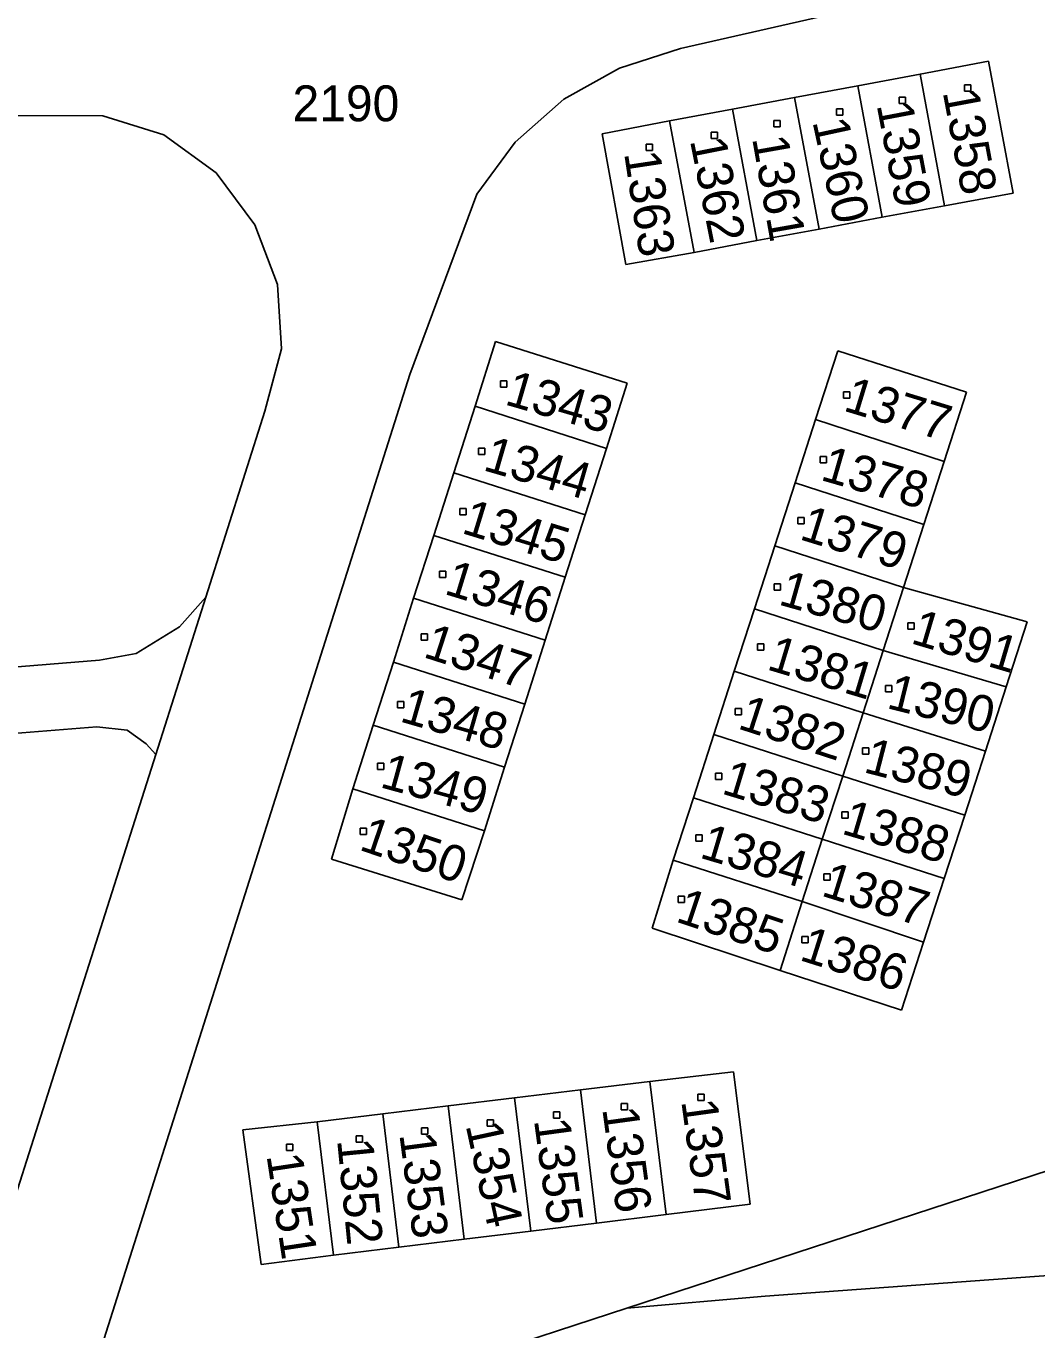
# Model space of a CAD drawing. Extents: x -795483 to -789093, y -1112258 to -1108741.
# Drawn here: x -791184.2 to -791136.3, y -1110205.1 to -1110143.3 of the extents above; entities that cross this region are included whole.
import ezdxf

# ---------------------------------------------------------------- set-up
doc = ezdxf.new("R2010")
doc.units = 0
for name, color, linetype in [('Vrstva 1', 7, 'Continuous'), ('Vrstva 14', 7, 'Continuous'), ('Vrstva 15', 7, 'Continuous'), ('Vrstva 2', 7, 'Continuous'), ('Vrstva 25', 7, 'Continuous')]:
    doc.layers.add(name, color=color, linetype=linetype)

msp = doc.modelspace()

# ---------------------------------------------------------------- linework, layer by layer
at = {"layer": 'Vrstva 1'}
for p, q in [((-791141.94, -1110141.8), (-791153.23, -1110144.38)), ((-791153.23, -1110144.38), (-791156.13, -1110145.31)), ((-791141.88, -1110145.59), (-791138.64, -1110144.98)), ((-791138.64, -1110144.98), (-791137.48, -1110151.22)), ((-791156.13, -1110145.31), (-791158.76, -1110146.77)), ((-791144.84, -1110146.14), (-791141.88, -1110145.59)), ((-791141.88, -1110145.59), (-791140.72, -1110151.82)), ((-791147.83, -1110146.7), (-791144.84, -1110146.14)), ((-791144.84, -1110146.14), (-791143.68, -1110152.37)), ((-791158.76, -1110146.77), (-791161.07, -1110148.81)), ((-791150.78, -1110147.25), (-791147.83, -1110146.7)), ((-791147.83, -1110146.7), (-791146.67, -1110152.93)), ((-791180.61, -1110147.57), (-791184.68, -1110147.54)), ((-791177.71, -1110148.47), (-791180.61, -1110147.57)), ((-791153.75, -1110147.8), (-791150.78, -1110147.25)), ((-791150.78, -1110147.25), (-791149.62, -1110153.47)), ((-791156.95, -1110148.42), (-791153.75, -1110147.8)), ((-791153.75, -1110147.8), (-791152.59, -1110154.03)), ((-791175.23, -1110150.27), (-791177.71, -1110148.47)), ((-791161.07, -1110148.81), (-791162.88, -1110151.28)), ((-791155.82, -1110154.61), (-791156.95, -1110148.42)), ((-791173.4, -1110152.72), (-791175.23, -1110150.27)), ((-791162.88, -1110151.28), (-791166.06, -1110159.82)), ((-791137.48, -1110151.22), (-791140.72, -1110151.82)), ((-791140.72, -1110151.82), (-791143.68, -1110152.37)), ((-791143.68, -1110152.37), (-791146.67, -1110152.93)), ((-791172.33, -1110155.56), (-791173.4, -1110152.72)), ((-791146.67, -1110152.93), (-791149.62, -1110153.47)), ((-791149.62, -1110153.47), (-791152.59, -1110154.03)), ((-791152.59, -1110154.03), (-791155.82, -1110154.61)), ((-791172.14, -1110158.6), (-791172.33, -1110155.56)), ((-791172.93, -1110161.56), (-791172.14, -1110158.6)), ((-791162.96, -1110161.32), (-791162, -1110158.25)), ((-791162, -1110158.25), (-791155.77, -1110160.23)), ((-791146.84, -1110161.95), (-791145.78, -1110158.69)), ((-791145.78, -1110158.69), (-791139.68, -1110160.66)), ((-791166.06, -1110159.82), (-791183.51, -1110214.85)), ((-791155.77, -1110160.23), (-791156.75, -1110163.32)), ((-791139.68, -1110160.66), (-791140.74, -1110163.94)), ((-791175.73, -1110170.37), (-791172.93, -1110161.56)), ((-791163.98, -1110164.47), (-791162.96, -1110161.32)), ((-791156.75, -1110163.32), (-791162.96, -1110161.32)), ((-791147.81, -1110164.95), (-791146.84, -1110161.95)), ((-791140.74, -1110163.94), (-791146.84, -1110161.95)), ((-791156.75, -1110163.32), (-791157.75, -1110166.46)), ((-791140.74, -1110163.94), (-791141.7, -1110166.92)), ((-791164.93, -1110167.44), (-791163.98, -1110164.47)), ((-791157.75, -1110166.46), (-791163.98, -1110164.47)), ((-791148.77, -1110167.94), (-791147.81, -1110164.95)), ((-791141.7, -1110166.92), (-791147.81, -1110164.95)), ((-791157.75, -1110166.46), (-791158.7, -1110169.42)), ((-791141.7, -1110166.92), (-791142.67, -1110169.91)), ((-791165.88, -1110170.42), (-791164.93, -1110167.44)), ((-791164.93, -1110167.44), (-791158.7, -1110169.42)), ((-791149.73, -1110170.92), (-791148.77, -1110167.94)), ((-791142.67, -1110169.91), (-791148.77, -1110167.94)), ((-791158.7, -1110169.42), (-791159.65, -1110172.41)), ((-791178.1, -1110177.82), (-791175.73, -1110170.37)), ((-791166.84, -1110173.44), (-791165.88, -1110170.42)), ((-791159.65, -1110172.41), (-791165.88, -1110170.42)), ((-791142.67, -1110169.91), (-791143.63, -1110172.89)), ((-791142.67, -1110169.91), (-791136.81, -1110171.53)), ((-791150.69, -1110173.88), (-791149.73, -1110170.92)), ((-791143.63, -1110172.89), (-791149.73, -1110170.92)), ((-791136.81, -1110171.53), (-791137.81, -1110174.62)), ((-791159.65, -1110172.41), (-791160.62, -1110175.43)), ((-791143.63, -1110172.89), (-791144.58, -1110175.85)), ((-791137.81, -1110174.62), (-791143.63, -1110172.89)), ((-791167.8, -1110176.43), (-791166.84, -1110173.44)), ((-791160.62, -1110175.43), (-791166.84, -1110173.44)), ((-791151.66, -1110176.87), (-791150.69, -1110173.88)), ((-791144.58, -1110175.85), (-791150.69, -1110173.88)), ((-791137.81, -1110174.62), (-791138.79, -1110177.66)), ((-791160.62, -1110175.43), (-791161.57, -1110178.42)), ((-791144.58, -1110175.85), (-791145.55, -1110178.85)), ((-791138.79, -1110177.66), (-791144.58, -1110175.85)), ((-791168.76, -1110179.44), (-791167.8, -1110176.43)), ((-791161.57, -1110178.42), (-791167.8, -1110176.43)), ((-791152.62, -1110179.87), (-791151.66, -1110176.87)), ((-791145.55, -1110178.85), (-791151.66, -1110176.87)), ((-791191.3, -1110219.31), (-791178.1, -1110177.82)), ((-791138.79, -1110177.66), (-791139.77, -1110180.69)), ((-791161.57, -1110178.42), (-791162.53, -1110181.43)), ((-791145.55, -1110178.85), (-791146.52, -1110181.84)), ((-791139.77, -1110180.69), (-791145.55, -1110178.85)), ((-791169.78, -1110182.78), (-791168.76, -1110179.44)), ((-791162.53, -1110181.43), (-791168.76, -1110179.44)), ((-791153.58, -1110182.82), (-791152.62, -1110179.87)), ((-791146.52, -1110181.84), (-791152.62, -1110179.87)), ((-791139.77, -1110180.69), (-791140.75, -1110183.69)), ((-791162.53, -1110181.43), (-791163.6, -1110184.71)), ((-791146.52, -1110181.84), (-791147.47, -1110184.79)), ((-791140.75, -1110183.69), (-791146.52, -1110181.84)), ((-791163.6, -1110184.71), (-791169.78, -1110182.78)), ((-791154.58, -1110186.05), (-791153.58, -1110182.82)), ((-791147.47, -1110184.79), (-791153.58, -1110182.82)), ((-791140.75, -1110183.69), (-791141.72, -1110186.71)), ((-791147.47, -1110184.79), (-791148.52, -1110188.05)), ((-791141.72, -1110186.71), (-791147.47, -1110184.79)), ((-791148.52, -1110188.05), (-791154.58, -1110186.05)), ((-791141.72, -1110186.71), (-791142.77, -1110189.94)), ((-791142.77, -1110189.94), (-791148.52, -1110188.05)), ((-791155.78, -1110204.05), (-791117.39, -1110191.51)), ((-791157.98, -1110193.71), (-791154.69, -1110193.31)), ((-791154.69, -1110193.31), (-791150.73, -1110192.85)), ((-791154.69, -1110193.31), (-791153.92, -1110199.62)), ((-791150.73, -1110192.85), (-791149.94, -1110199.13)), ((-791161.1, -1110194.08), (-791157.98, -1110193.71)), ((-791157.98, -1110193.71), (-791157.21, -1110200.02)), ((-791167.34, -1110194.84), (-791164.25, -1110194.47)), ((-791164.25, -1110194.47), (-791161.1, -1110194.08)), ((-791164.25, -1110194.47), (-791163.48, -1110200.78)), ((-791161.1, -1110194.08), (-791160.33, -1110200.4)), ((-791173.97, -1110195.61), (-791170.45, -1110195.22)), ((-791170.45, -1110195.22), (-791167.34, -1110194.84)), ((-791170.45, -1110195.22), (-791169.68, -1110201.54)), ((-791167.34, -1110194.84), (-791166.58, -1110201.16)), ((-791173.1, -1110201.98), (-791173.97, -1110195.61)), ((-791149.94, -1110199.13), (-791153.92, -1110199.62)), ((-791157.21, -1110200.02), (-791160.33, -1110200.4)), ((-791153.92, -1110199.62), (-791157.21, -1110200.02)), ((-791163.48, -1110200.78), (-791166.58, -1110201.16)), ((-791160.33, -1110200.4), (-791163.48, -1110200.78)), ((-791166.58, -1110201.16), (-791169.68, -1110201.54)), ((-791114.34, -1110200.93), (-791149.23, -1110203.48)), ((-791169.68, -1110201.54), (-791173.1, -1110201.98)), ((-791149.23, -1110203.48), (-791155.78, -1110204.05)), ((-791171.83, -1110209.29), (-791155.78, -1110204.05))]:
    msp.add_line(p, q, dxfattribs=at)
at = {"layer": 'Vrstva 2'}
for p, q in [((-791176.97, -1110171.78), (-791175.73, -1110170.37)), ((-791179.03, -1110173.04), (-791176.97, -1110171.78)), ((-791235.21, -1110177.72), (-791180.77, -1110173.35)), ((-791180.77, -1110173.35), (-791179.03, -1110173.04)), ((-791235.03, -1110180.76), (-791180.9, -1110176.51)), ((-791180.9, -1110176.51), (-791179.45, -1110176.67)), ((-791179.45, -1110176.67), (-791178.55, -1110177.32)), ((-791178.55, -1110177.32), (-791178.1, -1110177.82))]:
    msp.add_line(p, q, dxfattribs=at)
at = {"layer": 'Vrstva 25'}
for p, q in [((-791139.78, -1110146.1), (-791139.48, -1110146.1)), ((-791139.78, -1110146.4), (-791139.78, -1110146.1)), ((-791139.48, -1110146.4), (-791139.78, -1110146.4)), ((-791139.48, -1110146.1), (-791139.48, -1110146.4)), ((-791142.88, -1110146.68), (-791142.58, -1110146.68)), ((-791142.88, -1110146.98), (-791142.88, -1110146.68)), ((-791142.58, -1110146.98), (-791142.88, -1110146.98)), ((-791142.58, -1110146.68), (-791142.58, -1110146.98)), ((-791145.85, -1110147.23), (-791145.55, -1110147.23)), ((-791145.85, -1110147.53), (-791145.85, -1110147.23)), ((-791145.55, -1110147.53), (-791145.85, -1110147.53)), ((-791145.55, -1110147.23), (-791145.55, -1110147.53)), ((-791148.82, -1110147.78), (-791148.52, -1110147.78)), ((-791148.82, -1110148.08), (-791148.82, -1110147.78)), ((-791148.52, -1110148.08), (-791148.82, -1110148.08)), ((-791148.52, -1110147.78), (-791148.52, -1110148.08)), ((-791151.78, -1110148.33), (-791151.48, -1110148.33)), ((-791151.78, -1110148.63), (-791151.78, -1110148.33)), ((-791151.48, -1110148.63), (-791151.78, -1110148.63)), ((-791151.48, -1110148.33), (-791151.48, -1110148.63)), ((-791154.87, -1110148.91), (-791154.57, -1110148.91)), ((-791154.87, -1110149.21), (-791154.87, -1110148.91)), ((-791154.57, -1110149.21), (-791154.87, -1110149.21)), ((-791154.57, -1110148.91), (-791154.57, -1110149.21)), ((-791161.77, -1110160.12), (-791161.47, -1110160.12)), ((-791161.77, -1110160.42), (-791161.77, -1110160.12)), ((-791161.47, -1110160.42), (-791161.77, -1110160.42)), ((-791161.47, -1110160.12), (-791161.47, -1110160.42)), ((-791145.52, -1110160.64), (-791145.22, -1110160.64)), ((-791145.52, -1110160.94), (-791145.52, -1110160.64)), ((-791145.22, -1110160.94), (-791145.52, -1110160.94)), ((-791145.22, -1110160.64), (-791145.22, -1110160.94)), ((-791162.8, -1110163.31), (-791162.5, -1110163.31)), ((-791162.8, -1110163.61), (-791162.8, -1110163.31)), ((-791162.5, -1110163.61), (-791162.8, -1110163.61)), ((-791162.5, -1110163.31), (-791162.5, -1110163.61)), ((-791146.62, -1110163.7), (-791146.32, -1110163.7)), ((-791146.62, -1110164), (-791146.62, -1110163.7)), ((-791146.32, -1110163.7), (-791146.32, -1110164)), ((-791146.32, -1110164), (-791146.62, -1110164)), ((-791163.69, -1110166.17), (-791163.39, -1110166.17)), ((-791163.69, -1110166.47), (-791163.69, -1110166.17)), ((-791163.39, -1110166.17), (-791163.39, -1110166.47)), ((-791163.39, -1110166.47), (-791163.69, -1110166.47)), ((-791147.67, -1110166.6), (-791147.37, -1110166.6)), ((-791147.67, -1110166.9), (-791147.67, -1110166.6)), ((-791147.37, -1110166.6), (-791147.37, -1110166.9)), ((-791147.37, -1110166.9), (-791147.67, -1110166.9)), ((-791164.65, -1110169.14), (-791164.35, -1110169.14)), ((-791164.65, -1110169.44), (-791164.65, -1110169.14)), ((-791164.35, -1110169.14), (-791164.35, -1110169.44)), ((-791164.35, -1110169.44), (-791164.65, -1110169.44)), ((-791148.79, -1110169.74), (-791148.49, -1110169.74)), ((-791148.79, -1110170.04), (-791148.79, -1110169.74)), ((-791148.49, -1110169.74), (-791148.49, -1110170.04)), ((-791148.49, -1110170.04), (-791148.79, -1110170.04)), ((-791142.46, -1110171.58), (-791142.16, -1110171.58)), ((-791142.46, -1110171.88), (-791142.46, -1110171.58)), ((-791142.16, -1110171.58), (-791142.16, -1110171.88)), ((-791165.52, -1110172.1), (-791165.22, -1110172.1)), ((-791165.52, -1110172.4), (-791165.52, -1110172.1)), ((-791165.22, -1110172.1), (-791165.22, -1110172.4)), ((-791142.16, -1110171.88), (-791142.46, -1110171.88)), ((-791165.22, -1110172.4), (-791165.52, -1110172.4)), ((-791149.59, -1110172.57), (-791149.29, -1110172.57)), ((-791149.59, -1110172.87), (-791149.59, -1110172.57)), ((-791149.29, -1110172.87), (-791149.59, -1110172.87)), ((-791149.29, -1110172.57), (-791149.29, -1110172.87)), ((-791143.52, -1110174.55), (-791143.22, -1110174.55)), ((-791143.52, -1110174.85), (-791143.52, -1110174.55)), ((-791143.22, -1110174.55), (-791143.22, -1110174.85)), ((-791166.64, -1110175.31), (-791166.34, -1110175.31)), ((-791166.64, -1110175.61), (-791166.64, -1110175.31)), ((-791166.34, -1110175.31), (-791166.34, -1110175.61)), ((-791143.22, -1110174.85), (-791143.52, -1110174.85)), ((-791166.34, -1110175.61), (-791166.64, -1110175.61)), ((-791150.65, -1110175.64), (-791150.35, -1110175.64)), ((-791150.65, -1110175.94), (-791150.65, -1110175.64)), ((-791150.35, -1110175.94), (-791150.65, -1110175.94)), ((-791150.35, -1110175.64), (-791150.35, -1110175.94)), ((-791144.62, -1110177.51), (-791144.32, -1110177.51)), ((-791144.62, -1110177.81), (-791144.62, -1110177.51)), ((-791144.32, -1110177.81), (-791144.62, -1110177.81)), ((-791144.32, -1110177.51), (-791144.32, -1110177.81)), ((-791167.6, -1110178.23), (-791167.3, -1110178.23)), ((-791167.6, -1110178.53), (-791167.6, -1110178.23)), ((-791167.3, -1110178.53), (-791167.6, -1110178.53)), ((-791167.3, -1110178.23), (-791167.3, -1110178.53)), ((-791151.58, -1110178.71), (-791151.28, -1110178.71)), ((-791151.58, -1110179.01), (-791151.58, -1110178.71)), ((-791151.28, -1110179.01), (-791151.58, -1110179.01)), ((-791151.28, -1110178.71), (-791151.28, -1110179.01)), ((-791145.59, -1110180.53), (-791145.29, -1110180.53)), ((-791145.59, -1110180.83), (-791145.59, -1110180.53)), ((-791145.29, -1110180.83), (-791145.59, -1110180.83)), ((-791145.29, -1110180.53), (-791145.29, -1110180.83)), ((-791168.42, -1110181.31), (-791168.12, -1110181.31)), ((-791168.42, -1110181.61), (-791168.42, -1110181.31)), ((-791168.12, -1110181.61), (-791168.42, -1110181.61)), ((-791168.12, -1110181.31), (-791168.12, -1110181.61)), ((-791152.51, -1110181.63), (-791152.21, -1110181.63)), ((-791152.51, -1110181.93), (-791152.51, -1110181.63)), ((-791152.21, -1110181.63), (-791152.21, -1110181.93)), ((-791152.21, -1110181.93), (-791152.51, -1110181.93)), ((-791146.44, -1110183.47), (-791146.14, -1110183.47)), ((-791146.44, -1110183.77), (-791146.44, -1110183.47)), ((-791146.14, -1110183.47), (-791146.14, -1110183.77)), ((-791146.14, -1110183.77), (-791146.44, -1110183.77)), ((-791153.35, -1110184.54), (-791153.05, -1110184.54)), ((-791153.35, -1110184.84), (-791153.35, -1110184.54)), ((-791153.05, -1110184.54), (-791153.05, -1110184.84)), ((-791153.05, -1110184.84), (-791153.35, -1110184.84)), ((-791147.49, -1110186.45), (-791147.19, -1110186.45)), ((-791147.49, -1110186.75), (-791147.49, -1110186.45)), ((-791147.19, -1110186.45), (-791147.19, -1110186.75)), ((-791147.19, -1110186.75), (-791147.49, -1110186.75)), ((-791152.41, -1110193.92), (-791152.11, -1110193.92)), ((-791152.41, -1110194.22), (-791152.41, -1110193.92)), ((-791152.11, -1110193.92), (-791152.11, -1110194.22)), ((-791156.05, -1110194.36), (-791155.75, -1110194.36)), ((-791156.05, -1110194.66), (-791156.05, -1110194.36)), ((-791155.75, -1110194.36), (-791155.75, -1110194.66)), ((-791152.11, -1110194.22), (-791152.41, -1110194.22)), ((-791162.39, -1110195.13), (-791162.09, -1110195.13)), ((-791162.39, -1110195.43), (-791162.39, -1110195.13)), ((-791162.09, -1110195.13), (-791162.09, -1110195.43)), ((-791159.25, -1110194.75), (-791158.95, -1110194.75)), ((-791159.25, -1110195.05), (-791159.25, -1110194.75)), ((-791158.95, -1110195.05), (-791159.25, -1110195.05)), ((-791158.95, -1110194.75), (-791158.95, -1110195.05)), ((-791155.75, -1110194.66), (-791156.05, -1110194.66)), ((-791165.51, -1110195.51), (-791165.21, -1110195.51)), ((-791165.51, -1110195.81), (-791165.51, -1110195.51)), ((-791165.21, -1110195.81), (-791165.51, -1110195.81)), ((-791165.21, -1110195.51), (-791165.21, -1110195.81)), ((-791162.09, -1110195.43), (-791162.39, -1110195.43)), ((-791171.9, -1110196.29), (-791171.6, -1110196.29)), ((-791171.9, -1110196.59), (-791171.9, -1110196.29)), ((-791171.6, -1110196.29), (-791171.6, -1110196.59)), ((-791168.61, -1110195.89), (-791168.31, -1110195.89)), ((-791168.61, -1110196.19), (-791168.61, -1110195.89)), ((-791168.31, -1110196.19), (-791168.61, -1110196.19)), ((-791168.31, -1110195.89), (-791168.31, -1110196.19)), ((-791171.6, -1110196.59), (-791171.9, -1110196.59))]:
    msp.add_line(p, q, dxfattribs=at)

# ---------------------------------------------------------------- texts
at = {"layer": 'Vrstva 14'}
msp.add_text('2190', height=1.7, dxfattribs=at).set_placement((-791171.619, -1110147.82))
at = {"layer": 'Vrstva 15'}
for s, rotation, p in [('1358', 280.6056, (-791140.815, -1110146.43)), ('1359', 280.7514, (-791143.946, -1110147.041)), ('1360', 282.2157, (-791146.989, -1110147.832)), ('1362', 281.2653, (-791152.793, -1110148.722)), ('1361', 280.0305, (-791149.846, -1110148.624)), ('1363', 278.5833, (-791155.91, -1110149.33)), ('1343', 343.872, (-791161.618, -1110161.222)), ('1377', 343.0404, (-791145.57, -1110161.516)), ('1344', 343.8351, (-791162.645, -1110164.337)), ('1378', 343.8783, (-791146.657, -1110164.801)), ('1345', 342.9657, (-791163.662, -1110167.316)), ('1379', 342.909, (-791147.653, -1110167.61)), ('1346', 342.9306, (-791164.486, -1110170.199)), ('1380', 344.2725, (-791148.647, -1110170.702)), ('1391', 343.4481, (-791142.379, -1110172.536)), ('1347', 342.1044, (-791165.479, -1110173.191)), ('1381', 343.2762, (-791149.198, -1110173.775)), ('1390', 346.1715, (-791143.52, -1110175.615)), ('1348', 343.9908, (-791166.591, -1110176.243)), ('1382', 342.0441, (-791150.577, -1110176.574)), ('1389', 345.5478, (-791144.613, -1110178.648)), ('1349', 344.6622, (-791167.529, -1110179.358)), ('1383', 343.1412, (-791151.342, -1110179.658)), ('1388', 343.4859, (-791145.658, -1110181.559)), ('1350', 341.1468, (-791168.518, -1110182.319)), ('1384', 343.3932, (-791152.383, -1110182.696)), ('1387', 342.6462, (-791146.62, -1110184.494)), ('1385', 341.5653, (-791153.515, -1110185.721)), ('1386', 342.4509, (-791147.653, -1110187.546)), ('1357', 277.8714, (-791153.203, -1110194.243)), ('1355', 277.6959, (-791160.182, -1110195.142)), ('1356', 277.8039, (-791156.945, -1110194.608)), ('1354', 282.2364, (-791163.421, -1110195.389)), ('1352', 275.6178, (-791169.508, -1110196.086)), ('1353', 277.4961, (-791166.56, -1110195.816)), ('1351', 278.5662, (-791172.855, -1110196.818))]:
    msp.add_text(s, height=1.7, rotation=rotation, dxfattribs=at).set_placement(p)

doc.saveas('drawing.dxf')
